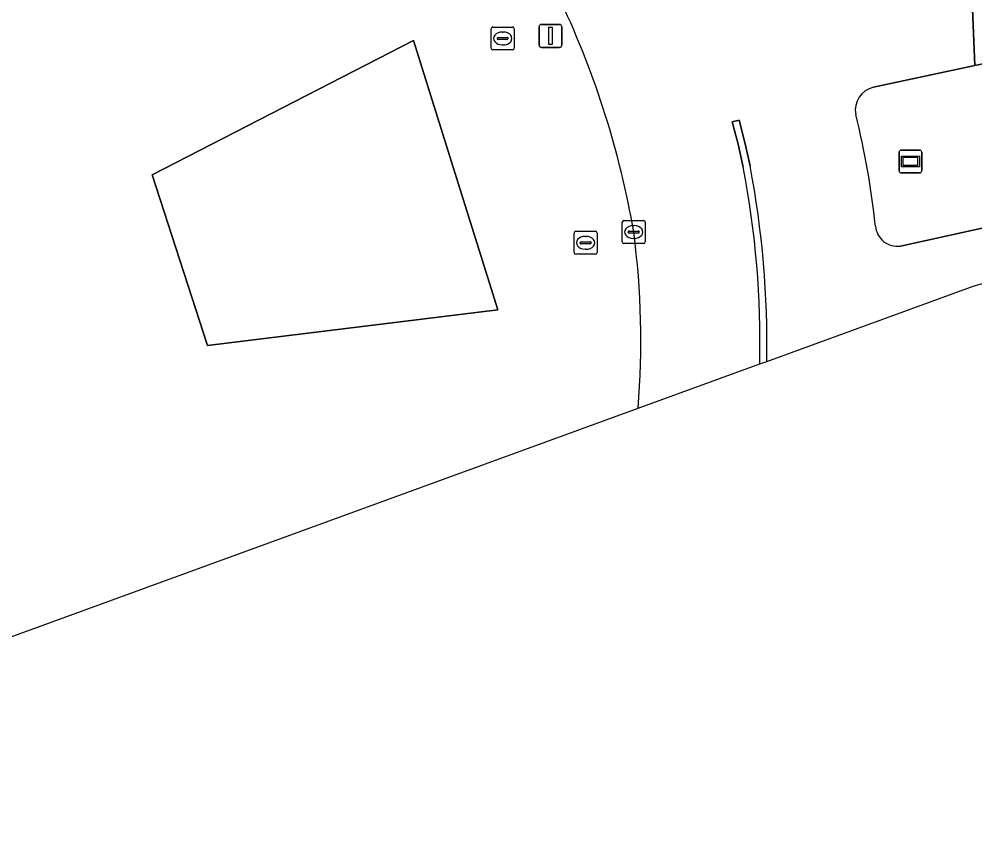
# Model space of a CAD drawing. Extents: x 162542 to 163147, y 380779 to 381521.
# Drawn here: x 162684.01 to 162725.68, y 380779.12 to 380814.18 of the extents above; entities that cross this region are included whole.
import ezdxf

# ---------------------------------------------------------------- set-up
doc = ezdxf.new("R2010")
doc.units = 0
for name, color, linetype in [('IMGEO_Fietspad_open', 7, 'Continuous'), ('IMGEO_Groenvoorziening', 7, 'Continuous'), ('IMGEO_Kolk', 7, 'Continuous'), ('IMGEO_Rijbaan_lokaal_gesloten', 7, 'Continuous'), ('IMGEO_Rijbaan_regionaal_gesloten', 7, 'Continuous'), ('IMGEO_Rioolput', 7, 'Continuous'), ('IMGEO_Verkeersbordpaal', 7, 'Continuous'), ('IMGEO_Verkeerseiland_gesloten', 7, 'Continuous'), ('IMGEO_Verkeerseiland_groen', 7, 'Continuous'), ('IMGEO_Wegwijzer', 7, 'Continuous')]:
    doc.layers.add(name, color=color, linetype=linetype)

msp = doc.modelspace()

# ---------------------------------------------------------------- linework, layer by layer
at = {"layer": 'IMGEO_Fietspad_open'}
msp.add_lwpolyline([(162728.946, 380812.833), (162725.685, 380812.156)], dxfattribs=at)
at = {"layer": 'IMGEO_Groenvoorziening'}
msp.add_lwpolyline([(162692.224, 380799.965), (162704.88, 380801.511), (162701.209, 380813.249), (162689.809, 380807.404)], close=True, dxfattribs=at)
at = {"layer": 'IMGEO_Kolk'}
for p, q in [((162710.307, 380804.478), (162710.307, 380805.33)), ((162710.382, 380805.404), (162711.234, 380805.404)), ((162711.308, 380805.33), (162711.308, 380804.478)), ((162710.566, 380804.898), (162710.566, 380804.91)), ((162711.004, 380804.861), (162710.606, 380804.861)), ((162710.609, 380804.947), (162711.007, 380804.947)), ((162710.795, 380805.184), (162710.82, 380805.184)), ((162711.05, 380804.91), (162711.05, 380804.898)), ((162710.818, 380804.624), (162710.793, 380804.624)), ((162711.234, 380804.404), (162710.382, 380804.404))]:
    msp.add_line(p, q, dxfattribs=at)
for points in [[(162710.307, 380804.478), (162710.307, 380805.33)], [(162710.382, 380805.404), (162711.234, 380805.404)], [(162711.308, 380805.33), (162711.308, 380804.478)], [(162711.234, 380804.404), (162710.382, 380804.404)]]:
    msp.add_lwpolyline(points, dxfattribs=at)
for centre, radius, start, end in [((162710.384, 380805.328), 0.0765, 91.552, 178.448), ((162710.384, 380805.328), 0.0765, 91.552, 178.448), ((162711.232, 380805.328), 0.0765, 1.552, 88.448), ((162711.232, 380805.328), 0.0765, 1.552, 88.448), ((162710.606, 380804.907), 0.0403, 85.8775, 175.7526), ((162710.603, 380804.897), 0.0366, 178.938, 274.7102), ((162711.007, 380804.904), 0.043, 264.8664, 352.4533), ((162711.011, 380804.909), 0.0386, 1.7309, 96.639), ((162710.384, 380804.48), 0.0765, 181.552, 268.448), ((162710.384, 380804.48), 0.0765, 181.552, 268.448), ((162711.232, 380804.48), 0.0765, 271.552, 358.448), ((162711.232, 380804.48), 0.0765, 271.552, 358.448)]:
    msp.add_arc(centre, radius, start, end, dxfattribs=at)
for centre, major_axis, ratio, start_param, end_param in [((162710.794, 380804.904), (-0.387, 0.002), 0.722429, 4.712389, 7.853982), ((162710.819, 380804.904), (-0.39, 0.002), 0.717154, 1.570796, 4.712389)]:
    msp.add_ellipse(centre, major_axis=major_axis, ratio=ratio, start_param=start_param, end_param=end_param, dxfattribs=at)
at = {"layer": 'IMGEO_Rijbaan_lokaal_gesloten'}
msp.add_lwpolyline([(162725.473, 380816.345), (162725.521, 380816.055), (162725.685, 380812.156), (162728.946, 380812.833), (162729.059, 380812.857), (162732.134, 380813.498), (162731.573, 380817.435), (162730.984, 380821.475), (162727.821, 380820.803), (162727.697, 380820.777), (162724.399, 380820.085)], close=True, dxfattribs=at)
at = {"layer": 'IMGEO_Rijbaan_regionaal_gesloten'}
for points in [[(162721.269, 380811.215), (162725.685, 380812.156), (162725.521, 380816.055), (162723.295, 380815.583)], [(162715.586, 380807.726), (162715.361, 380808.737), (162715.107, 380809.703), (162715.402, 380809.775), (162715.654, 380808.802), (162715.88, 380807.787)], [(162727.12, 380802.974), (162726.79, 380805.241), (162722.439, 380804.295)], [(162716.605, 380799.268), (162725.659, 380802.565), (162727.12, 380802.974)], [(162711, 380797.226), (162716.303, 380799.158)]]:
    msp.add_lwpolyline(points, dxfattribs=at)
for centre, radius, start, end in [((162672.393, 380798.283), 38.981, 9.7796, 25.2534), ((162721.487, 380810.222), 1.016, 102.3636, 191.017), ((162685.152, 380801.277), 36.405, 6.1339, 13.909), ((162675.615, 380800.07), 40.998, 358.8785, 10.8494), ((162675.671, 380800.07), 40.643, 358.7144, 10.8584), ((162674.737, 380800.159), 36.382, 355.376, 7.4933), ((162722.308, 380805.249), 0.963, 184.8898, 277.8418)]:
    msp.add_arc(centre, radius, start, end, dxfattribs=at)
at = {"layer": 'IMGEO_Rioolput'}
for p, q in [((162704.595, 380812.913), (162704.595, 380813.765)), ((162704.67, 380813.839), (162705.522, 380813.839)), ((162705.083, 380813.619), (162705.108, 380813.619)), ((162705.596, 380813.765), (162705.596, 380812.913)), ((162704.854, 380813.333), (162704.854, 380813.345)), ((162705.292, 380813.296), (162704.894, 380813.296)), ((162704.897, 380813.382), (162705.295, 380813.382)), ((162705.338, 380813.345), (162705.338, 380813.333)), ((162705.522, 380812.839), (162704.67, 380812.839)), ((162705.106, 380813.059), (162705.081, 380813.059)), ((162708.207, 380804.01), (162708.207, 380804.862)), ((162708.282, 380804.936), (162709.134, 380804.936)), ((162709.208, 380804.862), (162709.208, 380804.01)), ((162708.466, 380804.43), (162708.466, 380804.442)), ((162708.509, 380804.479), (162708.907, 380804.479)), ((162708.695, 380804.716), (162708.72, 380804.716)), ((162708.95, 380804.442), (162708.95, 380804.43)), ((162708.904, 380804.393), (162708.506, 380804.393)), ((162708.718, 380804.156), (162708.693, 380804.156)), ((162709.134, 380803.936), (162708.282, 380803.936))]:
    msp.add_line(p, q, dxfattribs=at)
for points in [[(162704.595, 380812.913), (162704.595, 380813.765)], [(162704.67, 380813.839), (162705.522, 380813.839)], [(162705.596, 380813.765), (162705.596, 380812.913)], [(162705.522, 380812.839), (162704.67, 380812.839)], [(162708.207, 380804.01), (162708.207, 380804.862)], [(162708.282, 380804.936), (162709.134, 380804.936)], [(162709.208, 380804.862), (162709.208, 380804.01)], [(162709.134, 380803.936), (162708.282, 380803.936)]]:
    msp.add_lwpolyline(points, dxfattribs=at)
for centre, radius, start, end in [((162704.672, 380813.763), 0.0765, 91.552, 178.448), ((162704.672, 380813.763), 0.0765, 91.552, 178.448), ((162705.52, 380813.763), 0.0765, 1.552, 88.448), ((162705.52, 380813.763), 0.0765, 1.552, 88.448), ((162704.894, 380813.342), 0.0403, 85.8775, 175.7526), ((162704.891, 380813.332), 0.0366, 178.938, 274.7102), ((162705.295, 380813.339), 0.043, 264.8664, 352.4533), ((162705.299, 380813.344), 0.0386, 1.7309, 96.639), ((162704.672, 380812.915), 0.0765, 181.552, 268.448), ((162704.672, 380812.915), 0.0765, 181.552, 268.448), ((162705.52, 380812.915), 0.0765, 271.552, 358.448), ((162705.52, 380812.915), 0.0765, 271.552, 358.448), ((162708.284, 380804.86), 0.0765, 91.552, 178.448), ((162708.284, 380804.86), 0.0765, 91.552, 178.448), ((162709.132, 380804.86), 0.0765, 1.552, 88.448), ((162709.132, 380804.86), 0.0765, 1.552, 88.448), ((162708.506, 380804.439), 0.0403, 85.8775, 175.7526), ((162708.911, 380804.441), 0.0386, 1.7309, 96.639), ((162708.503, 380804.429), 0.0366, 178.938, 274.7102), ((162708.907, 380804.436), 0.043, 264.8664, 352.4533), ((162708.284, 380804.012), 0.0765, 181.552, 268.448), ((162708.284, 380804.012), 0.0765, 181.552, 268.448), ((162709.132, 380804.012), 0.0765, 271.552, 358.448), ((162709.132, 380804.012), 0.0765, 271.552, 358.448)]:
    msp.add_arc(centre, radius, start, end, dxfattribs=at)
for centre, major_axis, ratio, start_param, end_param in [((162705.082, 380813.339), (-0.387, 0.002), 0.722429, 4.712389, 7.853982), ((162705.107, 380813.339), (-0.39, 0.002), 0.717154, 1.570796, 4.712389), ((162708.694, 380804.436), (-0.387, 0.002), 0.722429, 4.712389, 7.853982), ((162708.719, 380804.436), (-0.39, 0.002), 0.717154, 1.570796, 4.712389)]:
    msp.add_ellipse(centre, major_axis=major_axis, ratio=ratio, start_param=start_param, end_param=end_param, dxfattribs=at)
at = {"layer": 'IMGEO_Verkeersbordpaal'}
for p, q in [((162706.682, 380813.052), (162706.682, 380813.852)), ((162706.682, 380813.852), (162706.682, 380813.052)), ((162706.782, 380813.952), (162707.572, 380813.952)), ((162707.572, 380813.952), (162706.782, 380813.952)), ((162707.672, 380813.852), (162707.672, 380813.052)), ((162707.672, 380813.052), (162707.672, 380813.852)), ((162707.572, 380812.952), (162706.782, 380812.952)), ((162706.782, 380812.952), (162707.572, 380812.952))]:
    msp.add_line(p, q, dxfattribs=at)
msp.add_lwpolyline([(162707.102, 380813.827), (162707.252, 380813.827), (162707.252, 380813.077), (162707.102, 380813.077), (162707.102, 380813.827)], dxfattribs=at)
for centre, start, end in [((162706.782, 380813.852), 90, 180), ((162706.782, 380813.852), 90, 180), ((162707.572, 380813.852), 0, 90), ((162707.572, 380813.852), 360, 90), ((162706.782, 380813.052), 180, 270), ((162706.782, 380813.052), 180, 270), ((162707.572, 380813.052), 270, 0), ((162707.572, 380813.052), 270, 0)]:
    msp.add_arc(centre, 0.1, start, end, dxfattribs=at)
at = {"layer": 'IMGEO_Verkeerseiland_gesloten'}
for points in [[(162725.685, 380812.156), (162721.269, 380811.215)], [(162715.88, 380807.787), (162715.654, 380808.802), (162715.402, 380809.775), (162715.107, 380809.703), (162715.361, 380808.737), (162715.586, 380807.726)], [(162722.439, 380804.295), (162726.79, 380805.241)], [(162716.303, 380799.158), (162716.605, 380799.268)]]:
    msp.add_lwpolyline(points, dxfattribs=at)
for centre, radius, start, end in [((162721.487, 380810.222), 1.016, 102.3636, 191.017), ((162685.152, 380801.277), 36.405, 6.1339, 13.909), ((162675.615, 380800.07), 40.998, 358.8785, 10.8494), ((162675.671, 380800.07), 40.643, 358.7144, 10.8584), ((162722.308, 380805.249), 0.963, 184.8898, 277.8418)]:
    msp.add_arc(centre, radius, start, end, dxfattribs=at)
at = {"layer": 'IMGEO_Verkeerseiland_groen'}
msp.add_lwpolyline([(162648.544, 380831.522), (162661.275, 380779.117), (162711, 380797.226)], dxfattribs=at)
msp.add_lwpolyline([(162689.809, 380807.404), (162701.209, 380813.249), (162704.88, 380801.511), (162692.224, 380799.965)], close=True, dxfattribs=at)
for centre, radius, start, end in [((162672.393, 380798.283), 38.981, 9.7796, 25.2534), ((162674.737, 380800.159), 36.382, 355.376, 7.4933)]:
    msp.add_arc(centre, radius, start, end, dxfattribs=at)
at = {"layer": 'IMGEO_Wegwijzer'}
for p, q in [((162722.379, 380807.579), (162722.379, 380808.379)), ((162722.379, 380808.379), (162722.379, 380807.579)), ((162722.479, 380808.479), (162723.269, 380808.479)), ((162723.269, 380808.479), (162722.479, 380808.479)), ((162723.369, 380808.379), (162723.369, 380807.579)), ((162723.369, 380807.579), (162723.369, 380808.379)), ((162723.269, 380807.479), (162722.479, 380807.479)), ((162722.479, 380807.479), (162723.269, 380807.479))]:
    msp.add_line(p, q, dxfattribs=at)
for points in [[(162722.48, 380808.211), (162723.268, 380808.211), (162723.268, 380807.747), (162722.48, 380807.747), (162722.48, 380808.211)], [(162722.545, 380808.146), (162722.545, 380807.812), (162723.203, 380807.812), (162723.203, 380808.146), (162722.545, 380808.146)]]:
    msp.add_lwpolyline(points, dxfattribs=at)
for centre, start, end in [((162722.479, 380808.379), 90, 180), ((162722.479, 380808.379), 90, 180), ((162723.269, 380808.379), 0, 90), ((162723.269, 380808.379), 360, 90), ((162722.479, 380807.579), 180, 270), ((162722.479, 380807.579), 180, 270), ((162723.269, 380807.579), 270, 0), ((162723.269, 380807.579), 270, 0)]:
    msp.add_arc(centre, 0.1, start, end, dxfattribs=at)

doc.saveas('drawing.dxf')
